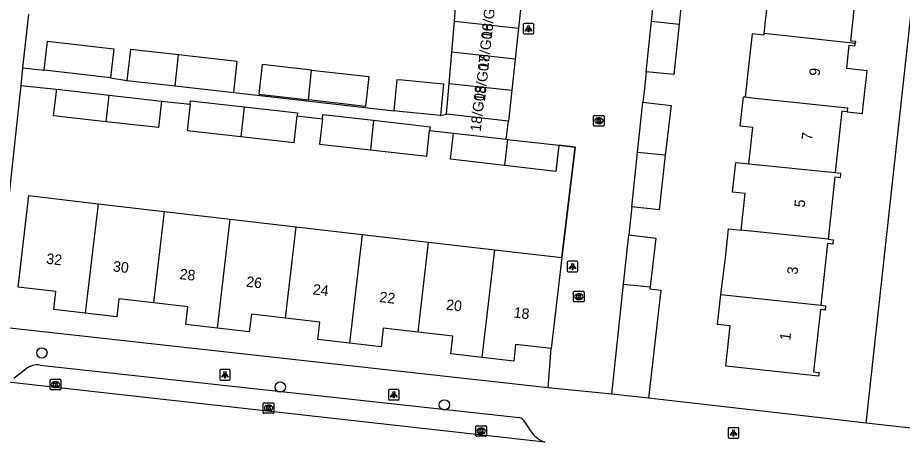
# Model space of a CAD drawing. Extents: x 162082 to 163393, y 388091 to 388632.
# Drawn here: x 162796.9 to 162880.7, y 388467.1 to 388507 of the extents above; entities that cross this region are included whole.
import ezdxf

# ---------------------------------------------------------------- set-up
doc = ezdxf.new("R2010")
doc.units = 0
for name, color, linetype in [('IMGEO_Boom', 7, 'Continuous'), ('IMGEO_Kolk', 7, 'Continuous'), ('IMGEO_Lichtpunt', 7, 'Continuous'), ('IMGEO_Muur', 7, 'Continuous'), ('IMGEO_Pand', 7, 'Continuous'), ('IMGEO_Pand_nummerreeks', 7, 'Continuous'), ('IMGEO_Rijbaan_lokaal_open', 7, 'Continuous'), ('IMGEO_Voetpad_open', 7, 'Continuous')]:
    doc.layers.add(name, color=color, linetype=linetype)

msp = doc.modelspace()

# ---------------------------------------------------------------- linework, layer by layer
at = {"layer": 'IMGEO_Boom'}
for centre in [(162799.158, 388475.206), (162821.744, 388471.972), (162837.288, 388470.28)]:
    msp.add_circle(centre, 0.489, dxfattribs=at)
at = {"layer": 'IMGEO_Kolk'}
for p, q in [((162851.427, 388496.794), (162851.427, 388497.646)), ((162851.502, 388497.72), (162852.354, 388497.72)), ((162851.915, 388497.5), (162851.94, 388497.5)), ((162852.428, 388497.646), (162852.428, 388496.794)), ((162852.354, 388496.72), (162851.502, 388496.72)), ((162851.938, 388496.94), (162851.913, 388496.94)), ((162849.529, 388480.126), (162849.529, 388480.978)), ((162849.604, 388481.052), (162850.456, 388481.052)), ((162850.017, 388480.832), (162850.042, 388480.832)), ((162850.53, 388480.978), (162850.53, 388480.126)), ((162850.456, 388480.052), (162849.604, 388480.052)), ((162850.04, 388480.272), (162850.015, 388480.272)), ((162799.949, 388471.78), (162799.949, 388472.632)), ((162800.024, 388472.706), (162800.876, 388472.706)), ((162800.437, 388472.486), (162800.462, 388472.486)), ((162800.95, 388472.632), (162800.95, 388471.78)), ((162800.876, 388471.706), (162800.024, 388471.706)), ((162800.46, 388471.926), (162800.435, 388471.926)), ((162820.135, 388469.555), (162820.135, 388470.407)), ((162820.21, 388470.481), (162821.062, 388470.481)), ((162821.136, 388470.407), (162821.136, 388469.555)), ((162820.646, 388469.701), (162820.621, 388469.701)), ((162820.623, 388470.261), (162820.648, 388470.261)), ((162821.062, 388469.481), (162820.21, 388469.481)), ((162840.273, 388467.376), (162840.273, 388468.228)), ((162840.348, 388468.302), (162841.2, 388468.302)), ((162840.761, 388468.082), (162840.786, 388468.082)), ((162841.274, 388468.228), (162841.274, 388467.376)), ((162841.2, 388467.302), (162840.348, 388467.302)), ((162840.784, 388467.522), (162840.759, 388467.522))]:
    msp.add_line(p, q, dxfattribs=at)
for points in [[(162851.427, 388496.794), (162851.427, 388497.646)], [(162851.502, 388497.72), (162852.354, 388497.72)], [(162851.748, 388497.42), (162851.871, 388497.42), (162851.871, 388497.269), (162852.001, 388497.42), (162852.165, 388497.42), (162852.019, 388497.269), (162852.172, 388497.02), (162852.02, 388497.02), (162851.935, 388497.184), (162851.871, 388497.117), (162851.871, 388497.02), (162851.748, 388497.02), (162851.748, 388497.42)], [(162852.428, 388497.646), (162852.428, 388496.794)], [(162852.354, 388496.72), (162851.502, 388496.72)], [(162849.529, 388480.126), (162849.529, 388480.978)], [(162849.604, 388481.052), (162850.456, 388481.052)], [(162849.85, 388480.752), (162849.973, 388480.752), (162849.973, 388480.601), (162850.103, 388480.752), (162850.267, 388480.752), (162850.121, 388480.601), (162850.274, 388480.352), (162850.122, 388480.352), (162850.037, 388480.516), (162849.973, 388480.449), (162849.973, 388480.352), (162849.85, 388480.352), (162849.85, 388480.752)], [(162850.53, 388480.978), (162850.53, 388480.126)], [(162850.456, 388480.052), (162849.604, 388480.052)], [(162799.949, 388471.78), (162799.949, 388472.632)], [(162800.024, 388472.706), (162800.876, 388472.706)], [(162800.27, 388472.406), (162800.393, 388472.406), (162800.393, 388472.255), (162800.523, 388472.406), (162800.687, 388472.406), (162800.541, 388472.255), (162800.694, 388472.006), (162800.542, 388472.006), (162800.457, 388472.17), (162800.393, 388472.103), (162800.393, 388472.006), (162800.27, 388472.006), (162800.27, 388472.406)], [(162800.95, 388472.632), (162800.95, 388471.78)], [(162800.876, 388471.706), (162800.024, 388471.706)], [(162820.135, 388469.555), (162820.135, 388470.407)], [(162820.21, 388470.481), (162821.062, 388470.481)], [(162821.136, 388470.407), (162821.136, 388469.555)], [(162820.456, 388470.181), (162820.579, 388470.181), (162820.579, 388470.03), (162820.709, 388470.181), (162820.873, 388470.181), (162820.727, 388470.03), (162820.88, 388469.781), (162820.728, 388469.781), (162820.643, 388469.945), (162820.579, 388469.878), (162820.579, 388469.781), (162820.456, 388469.781), (162820.456, 388470.181)], [(162821.062, 388469.481), (162820.21, 388469.481)], [(162840.273, 388467.376), (162840.273, 388468.228)], [(162840.348, 388468.302), (162841.2, 388468.302)], [(162840.594, 388468.002), (162840.717, 388468.002), (162840.717, 388467.851), (162840.847, 388468.002), (162841.011, 388468.002), (162840.865, 388467.851), (162841.018, 388467.602), (162840.866, 388467.602), (162840.781, 388467.766), (162840.717, 388467.699), (162840.717, 388467.602), (162840.594, 388467.602), (162840.594, 388468.002)], [(162841.274, 388468.228), (162841.274, 388467.376)], [(162841.2, 388467.302), (162840.348, 388467.302)]]:
    msp.add_lwpolyline(points, dxfattribs=at)
for centre, start, end in [((162851.504, 388497.644), 91.55205, 178.44795), ((162851.504, 388497.644), 91.55205, 178.44795), ((162852.352, 388497.644), 1.55205, 88.44795), ((162852.352, 388497.644), 1.55205, 88.44795), ((162851.504, 388496.796), 181.55205, 268.44795), ((162851.504, 388496.796), 181.55205, 268.44795), ((162852.352, 388496.796), 271.55205, 358.44795), ((162852.352, 388496.796), 271.55205, 358.44795), ((162849.606, 388480.976), 91.55205, 178.44795), ((162849.606, 388480.976), 91.55205, 178.44795), ((162850.454, 388480.976), 1.55205, 88.44795), ((162850.454, 388480.976), 1.55205, 88.44795), ((162849.606, 388480.128), 181.55205, 268.44795), ((162849.606, 388480.128), 181.55205, 268.44795), ((162850.454, 388480.128), 271.55205, 358.44795), ((162850.454, 388480.128), 271.55205, 358.44795), ((162800.026, 388472.63), 91.55205, 178.44795), ((162800.026, 388472.63), 91.55205, 178.44795), ((162800.874, 388472.63), 1.55205, 88.44795), ((162800.874, 388472.63), 1.55205, 88.44795), ((162800.026, 388471.782), 181.55205, 268.44795), ((162800.026, 388471.782), 181.55205, 268.44795), ((162800.874, 388471.782), 271.55205, 358.44795), ((162800.874, 388471.782), 271.55205, 358.44795), ((162820.212, 388470.405), 91.55205, 178.44795), ((162820.212, 388470.405), 91.55205, 178.44795), ((162821.06, 388470.405), 1.55205, 88.44795), ((162821.06, 388470.405), 1.55205, 88.44795), ((162820.212, 388469.557), 181.55205, 268.44795), ((162820.212, 388469.557), 181.55205, 268.44795), ((162821.06, 388469.557), 271.55205, 358.44795), ((162821.06, 388469.557), 271.55205, 358.44795), ((162840.35, 388468.226), 91.55205, 178.44795), ((162840.35, 388468.226), 91.55205, 178.44795), ((162841.198, 388468.226), 1.55205, 88.44795), ((162841.198, 388468.226), 1.55205, 88.44795), ((162840.35, 388467.378), 181.55205, 268.44795), ((162840.35, 388467.378), 181.55205, 268.44795), ((162841.198, 388467.378), 271.55205, 358.44795), ((162841.198, 388467.378), 271.55205, 358.44795)]:
    msp.add_arc(centre, 0.0765, start, end, dxfattribs=at)
for centre, major_axis, ratio, start_param, end_param in [((162851.914, 388497.22), (-0.387, 0.002), 0.722429, 4.712389, 7.853982), ((162851.939, 388497.22), (-0.39, 0.002), 0.717154, 1.570796, 4.712389), ((162850.016, 388480.552), (-0.387, 0.002), 0.722429, 4.712389, 7.853982), ((162850.041, 388480.552), (-0.39, 0.002), 0.717154, 1.570796, 4.712389), ((162800.436, 388472.206), (-0.387, 0.002), 0.722429, 4.712389, 7.853982), ((162800.461, 388472.206), (-0.39, 0.002), 0.717154, 1.570796, 4.712389), ((162820.622, 388469.981), (-0.387, 0.002), 0.722429, 4.712389, 7.853982), ((162820.647, 388469.981), (-0.39, 0.002), 0.717154, 1.570796, 4.712389), ((162840.76, 388467.802), (-0.387, 0.002), 0.722429, 4.712389, 7.853982), ((162840.785, 388467.802), (-0.39, 0.002), 0.717154, 1.570796, 4.712389)]:
    msp.add_ellipse(centre, major_axis=major_axis, ratio=ratio, start_param=start_param, end_param=end_param, dxfattribs=at)
at = {"layer": 'IMGEO_Lichtpunt'}
for p, q in [((162845.658, 388506.451), (162844.85, 388506.451)), ((162845.658, 388506.451), (162844.85, 388506.451)), ((162844.756, 388506.356), (162844.756, 388505.549)), ((162844.756, 388506.356), (162844.756, 388505.549)), ((162845.752, 388505.549), (162845.752, 388506.356)), ((162845.752, 388505.549), (162845.752, 388506.356)), ((162844.85, 388505.455), (162845.658, 388505.455)), ((162844.85, 388505.455), (162845.658, 388505.455)), ((162848.937, 388483.799), (162848.937, 388482.992)), ((162848.937, 388483.799), (162848.937, 388482.992)), ((162849.839, 388483.894), (162849.031, 388483.894)), ((162849.839, 388483.894), (162849.031, 388483.894)), ((162849.933, 388482.992), (162849.933, 388483.799)), ((162849.933, 388482.992), (162849.933, 388483.799)), ((162849.031, 388482.898), (162849.839, 388482.898)), ((162849.031, 388482.898), (162849.839, 388482.898)), ((162816.009, 388473.533), (162816.009, 388472.726)), ((162816.009, 388473.533), (162816.009, 388472.726)), ((162816.911, 388473.628), (162816.103, 388473.628)), ((162816.911, 388473.628), (162816.103, 388473.628)), ((162817.005, 388472.726), (162817.005, 388473.533)), ((162817.005, 388472.726), (162817.005, 388473.533)), ((162816.103, 388472.632), (162816.911, 388472.632)), ((162816.103, 388472.632), (162816.911, 388472.632)), ((162832.01, 388471.645), (162832.01, 388470.838)), ((162832.01, 388471.645), (162832.01, 388470.838)), ((162832.912, 388471.74), (162832.104, 388471.74)), ((162832.912, 388471.74), (162832.104, 388471.74)), ((162833.006, 388470.838), (162833.006, 388471.645)), ((162833.006, 388470.838), (162833.006, 388471.645)), ((162832.104, 388470.744), (162832.912, 388470.744)), ((162832.104, 388470.744), (162832.912, 388470.744)), ((162864.177, 388468.022), (162864.177, 388467.215)), ((162864.177, 388468.022), (162864.177, 388467.215)), ((162865.079, 388468.117), (162864.271, 388468.117)), ((162865.079, 388468.117), (162864.271, 388468.117)), ((162865.173, 388467.215), (162865.173, 388468.022)), ((162865.173, 388467.215), (162865.173, 388468.022)), ((162864.271, 388467.121), (162865.079, 388467.121)), ((162864.271, 388467.121), (162865.079, 388467.121))]:
    msp.add_line(p, q, dxfattribs=at)
for points in [[(162845.13, 388506.02), (162845.169, 388505.992), (162844.981, 388505.73), (162844.943, 388505.757), (162845.13, 388506.02)], [(162845.232, 388505.972), (162845.279, 388505.972), (162845.279, 388505.65), (162845.232, 388505.65), (162845.232, 388505.972)], [(162845.342, 388505.992), (162845.38, 388506.019), (162845.567, 388505.757), (162845.528, 388505.729), (162845.342, 388505.992)], [(162849.311, 388483.463), (162849.35, 388483.435), (162849.162, 388483.173), (162849.124, 388483.2), (162849.311, 388483.463)], [(162849.413, 388483.415), (162849.46, 388483.415), (162849.46, 388483.093), (162849.413, 388483.093), (162849.413, 388483.415)], [(162849.523, 388483.435), (162849.561, 388483.462), (162849.748, 388483.2), (162849.709, 388483.172), (162849.523, 388483.435)], [(162816.383, 388473.197), (162816.422, 388473.169), (162816.234, 388472.907), (162816.196, 388472.934), (162816.383, 388473.197)], [(162816.485, 388473.149), (162816.532, 388473.149), (162816.532, 388472.827), (162816.485, 388472.827), (162816.485, 388473.149)], [(162816.595, 388473.169), (162816.633, 388473.196), (162816.82, 388472.934), (162816.781, 388472.906), (162816.595, 388473.169)], [(162832.384, 388471.309), (162832.423, 388471.281), (162832.235, 388471.019), (162832.197, 388471.046), (162832.384, 388471.309)], [(162832.486, 388471.261), (162832.533, 388471.261), (162832.533, 388470.939), (162832.486, 388470.939), (162832.486, 388471.261)], [(162832.596, 388471.281), (162832.634, 388471.308), (162832.821, 388471.046), (162832.782, 388471.018), (162832.596, 388471.281)], [(162864.551, 388467.686), (162864.59, 388467.658), (162864.402, 388467.396), (162864.364, 388467.423), (162864.551, 388467.686)], [(162864.653, 388467.638), (162864.7, 388467.638), (162864.7, 388467.316), (162864.653, 388467.316), (162864.653, 388467.638)], [(162864.763, 388467.658), (162864.801, 388467.685), (162864.988, 388467.423), (162864.949, 388467.395), (162864.763, 388467.658)]]:
    msp.add_lwpolyline(points, dxfattribs=at)
for centre in [(162845.255, 388506.154), (162849.436, 388483.597), (162816.508, 388473.331), (162832.509, 388471.443), (162864.676, 388467.82)]:
    msp.add_circle(centre, 0.0994, dxfattribs=at)
for centre, start, end in [((162844.85, 388506.356), 90, 180), ((162844.85, 388506.356), 90, 180), ((162845.658, 388506.356), 0, 90), ((162845.658, 388506.356), 0, 90), ((162844.85, 388505.549), 180, 270), ((162844.85, 388505.549), 180, 270), ((162845.658, 388505.549), 270, 0), ((162845.658, 388505.549), 270, 360), ((162849.031, 388483.799), 90, 180), ((162849.031, 388483.799), 90, 180), ((162849.839, 388483.799), 0, 90), ((162849.839, 388483.799), 0, 90), ((162849.031, 388482.992), 180, 270), ((162849.031, 388482.992), 180, 270), ((162849.839, 388482.992), 270, 0), ((162849.839, 388482.992), 270, 360), ((162816.103, 388473.533), 90, 180), ((162816.103, 388473.533), 90, 180), ((162816.911, 388473.533), 0, 90), ((162816.911, 388473.533), 0, 90), ((162816.103, 388472.726), 180, 270), ((162816.103, 388472.726), 180, 270), ((162816.911, 388472.726), 270, 0), ((162816.911, 388472.726), 270, 360), ((162832.104, 388471.645), 90, 180), ((162832.104, 388471.645), 90, 180), ((162832.912, 388471.645), 0, 90), ((162832.912, 388471.645), 0, 90), ((162832.104, 388470.838), 180, 270), ((162832.104, 388470.838), 180, 270), ((162832.912, 388470.838), 270, 0), ((162832.912, 388470.838), 270, 360), ((162864.271, 388468.022), 90, 180), ((162864.271, 388468.022), 90, 180), ((162865.079, 388468.022), 0, 90), ((162865.079, 388468.022), 0, 90), ((162864.271, 388467.215), 180, 270), ((162864.271, 388467.215), 180, 270), ((162865.079, 388467.215), 270, 0), ((162865.079, 388467.215), 270, 360)]:
    msp.add_arc(centre, 0.0946, start, end, dxfattribs=at)
at = {"layer": 'IMGEO_Muur'}
for points in [[(162848.127, 388494.898), (162849.684, 388494.705), (162848.412, 388484.25)], [(162871.805, 388469.165), (162856.628, 388470.904)]]:
    msp.add_lwpolyline(points, dxfattribs=at)
at = {"layer": 'IMGEO_Pand'}
for points in [[(162856.906, 388506.675), (162857.44, 388511.746)], [(162857.44, 388511.746), (162860.052, 388511.471), (162859.516, 388506.387)], [(162867.576, 388505.496), (162867.939, 388508.715), (162866.707, 388508.854), (162867.026, 388511.676), (162868.235, 388511.54), (162868.267, 388511.82)], [(162876.875, 388510.868), (162876.853, 388510.662), (162876.393, 388510.712), (162875.758, 388504.817), (162876.231, 388504.766), (162876.207, 388504.542)], [(162844.636, 388508.948), (162844.315, 388506.003)], [(162838.238, 388506.665), (162838.42, 388508.826)], [(162837.989, 388503.713), (162838.238, 388506.665)], [(162838.238, 388506.665), (162844.315, 388506.003)], [(162856.4, 388501.872), (162856.906, 388506.675)], [(162856.906, 388506.675), (162859.516, 388506.387)], [(162844.315, 388506.003), (162843.994, 388503.059)], [(162859.516, 388506.387), (162859.012, 388501.597), (162856.4, 388501.872)], [(162799.366, 388502.031), (162799.683, 388504.765), (162805.988, 388504.033), (162805.671, 388501.299)], [(162867.576, 388505.496), (162867.558, 388505.334), (162866.454, 388505.459), (162866.137, 388502.646), (162865.78, 388499.476)], [(162876.207, 388504.542), (162867.576, 388505.496)], [(162812.105, 388503.473), (162807.545, 388503.992), (162807.207, 388501.051)], [(162875.447, 388498.07), (162876.903, 388497.915), (162876.945, 388498.307), (162877.337, 388501.954), (162875.402, 388502.164), (162875.44, 388502.513), (162875.643, 388504.381), (162876.184, 388504.322), (162876.207, 388504.542)], [(162811.789, 388500.525), (162812.105, 388503.473)], [(162817.333, 388499.89), (162817.67, 388502.835), (162812.105, 388503.473)], [(162837.74, 388500.761), (162837.989, 388503.713)], [(162843.994, 388503.059), (162837.989, 388503.713)], [(162843.994, 388503.059), (162843.674, 388500.114)], [(162824.715, 388502.031), (162820.037, 388502.564), (162819.716, 388499.741), (162824.413, 388499.206)], [(162805.671, 388501.299), (162799.366, 388502.031)], [(162824.715, 388502.031), (162830.143, 388501.412), (162829.821, 388498.589), (162824.413, 388499.206)], [(162824.413, 388499.206), (162824.715, 388502.031)], [(162807.207, 388501.051), (162811.789, 388500.525)], [(162832.524, 388498.15), (162832.81, 388501.144), (162833.335, 388501.094), (162837.21, 388500.723), (162836.924, 388497.73)], [(162837.494, 388497.844), (162837.74, 388500.761)], [(162837.74, 388500.761), (162843.674, 388500.114)], [(162805.24, 388497.136), (162800.27, 388497.699), (162800.531, 388500), (162800.556, 388500.219)], [(162800.556, 388500.219), (162802.489, 388500), (162805.525, 388499.656)], [(162811.789, 388500.525), (162817.333, 388499.89)], [(162843.674, 388500.114), (162843.353, 388497.17)], [(162805.24, 388497.136), (162805.525, 388499.656)], [(162810.493, 388499.093), (162810.208, 388496.573), (162805.24, 388497.136)], [(162805.525, 388499.656), (162810.493, 388499.093)], [(162813.208, 388498.794), (162813.246, 388499.126), (162818.325, 388498.545)], [(162855.594, 388494.214), (162856.096, 388498.983)], [(162856.096, 388498.983), (162858.763, 388498.676), (162858.219, 388493.947)], [(162866.144, 388493.142), (162866.517, 388496.587), (162865.312, 388496.718), (162865.612, 388499.494), (162865.78, 388499.476)], [(162865.78, 388499.476), (162866.742, 388499.371), (162875.489, 388498.464), (162875.447, 388498.07)], [(162813.208, 388498.794), (162812.924, 388496.314), (162818.003, 388495.732)], [(162818.325, 388498.545), (162818.003, 388495.732)], [(162818.325, 388498.545), (162823.386, 388497.965), (162823.353, 388497.676)], [(162836.924, 388497.73), (162833.049, 388498.1), (162832.524, 388498.15)], [(162875.447, 388498.07), (162874.952, 388498.124), (162874.322, 388492.311)], [(162818.003, 388495.732), (162823.064, 388495.153), (162823.353, 388497.676)], [(162825.739, 388497.413), (162825.465, 388495.014), (162830.306, 388494.46)], [(162825.739, 388497.413), (162825.786, 388497.82), (162830.588, 388497.27)], [(162830.588, 388497.27), (162830.306, 388494.46)], [(162830.588, 388497.27), (162835.934, 388496.658), (162835.892, 388496.295)], [(162843.353, 388497.17), (162837.494, 388497.844)], [(162830.306, 388494.46), (162835.613, 388493.853), (162835.892, 388496.295)], [(162842.991, 388492.978), (162837.865, 388493.568), (162838.15, 388496.046)], [(162838.15, 388496.046), (162843.137, 388495.472)], [(162843.279, 388495.456), (162842.991, 388492.978)], [(162848.127, 388494.898), (162847.842, 388492.42), (162842.991, 388492.978)], [(162843.137, 388495.472), (162843.279, 388495.456)], [(162843.279, 388495.456), (162848.127, 388494.898)], [(162855.052, 388489.067), (162855.594, 388494.214)], [(162858.219, 388493.947), (162857.624, 388488.771), (162855.052, 388489.067)], [(162858.219, 388493.947), (162855.594, 388494.214)], [(162865.396, 388486.846), (162865.772, 388490.32), (162864.595, 388490.447), (162864.902, 388493.277), (162866.144, 388493.142)], [(162866.144, 388493.142), (162874.322, 388492.311)], [(162874.322, 388492.311), (162874.824, 388492.257), (162874.776, 388491.816), (162874.28, 388491.87), (162873.642, 388485.983)], [(162803.268, 388478.966), (162800.282, 388479.313), (162800.481, 388481.025), (162796.915, 388481.44), (162797.926, 388490.123), (162804.478, 388489.361)], [(162804.478, 388489.361), (162803.268, 388478.966)], [(162804.478, 388489.361), (162810.738, 388488.633)], [(162810.738, 388488.633), (162809.728, 388479.957)], [(162810.738, 388488.633), (162817.013, 388487.903)], [(162815.808, 388477.544), (162817.013, 388487.903)], [(162817.013, 388487.903), (162823.263, 388487.176)], [(162822.255, 388478.513), (162823.263, 388487.176)], [(162823.263, 388487.176), (162829.506, 388486.449)], [(162829.506, 388486.449), (162828.305, 388476.131)], [(162829.506, 388486.449), (162835.79, 388485.718)], [(162854.267, 388481.736), (162854.77, 388486.392)], [(162854.77, 388486.392), (162857.316, 388486.099), (162856.782, 388481.466)], [(162863.466, 388480.749), (162863.921, 388484.234), (162864.218, 388486.974), (162865.396, 388486.846)], [(162873.642, 388485.983), (162865.396, 388486.846)], [(162834.795, 388477.17), (162835.79, 388485.718)], [(162835.79, 388485.718), (162842.061, 388484.989)], [(162873.642, 388485.983), (162874.128, 388485.93), (162874.083, 388485.519), (162873.578, 388485.573), (162872.945, 388479.729)], [(162840.872, 388474.773), (162842.061, 388484.989)], [(162842.061, 388484.989), (162848.412, 388484.25)], [(162848.412, 388484.25), (162847.408, 388475.618)], [(162853.139, 388471.305), (162854.267, 388481.736)], [(162854.267, 388481.736), (162856.782, 388481.466)], [(162856.782, 388481.466), (162856.76, 388481.272), (162857.808, 388481.152), (162856.628, 388470.904)], [(162872.945, 388479.729), (162873.406, 388479.676), (162873.365, 388479.263), (162872.905, 388479.313), (162872.266, 388473.418), (162872.783, 388473.362), (162872.744, 388472.997), (162863.958, 388473.949), (162864.373, 388477.783), (162863.158, 388477.914), (162863.466, 388480.749)], [(162863.466, 388480.749), (162872.945, 388479.729)], [(162809.728, 388479.957), (162806.456, 388480.338), (162806.256, 388478.618), (162803.268, 388478.966)], [(162815.808, 388477.544), (162812.803, 388477.894), (162812.998, 388479.577), (162809.728, 388479.957)], [(162822.255, 388478.513), (162819.006, 388478.891), (162818.808, 388477.195), (162815.808, 388477.544)], [(162828.305, 388476.131), (162825.311, 388476.479), (162825.504, 388478.135), (162822.255, 388478.513)], [(162834.795, 388477.17), (162831.507, 388477.552), (162831.301, 388475.782), (162828.305, 388476.131)], [(162840.872, 388474.773), (162837.892, 388475.12), (162838.086, 388476.787), (162834.795, 388477.17)], [(162847.408, 388475.618), (162844.038, 388476.01), (162843.854, 388474.426), (162840.872, 388474.773)], [(162856.628, 388470.904), (162853.139, 388471.305)]]:
    msp.add_lwpolyline(points, dxfattribs=at)
at = {"layer": 'IMGEO_Rijbaan_lokaal_open'}
for points in [[(162877.252, 388468.541), (162880.7, 388500), (162885.731, 388545.91)], [(162797.884, 388507.321), (162797.333, 388502.233)], [(162797.333, 388502.233), (162797.153, 388500.577)], [(162856.4, 388501.872), (162856.203, 388500), (162856.096, 388498.983)], [(162797.153, 388500.577), (162797.091, 388500), (162794.676, 388477.705)], [(162843.137, 388495.472), (162843.353, 388497.17)], [(162848.412, 388484.25), (162849.684, 388494.705), (162848.127, 388494.898)], [(162855.052, 388489.067), (162854.77, 388486.392)], [(162847.118, 388471.904), (162847.408, 388475.618)], [(162846.818, 388466.733), (162795.687, 388472.482)], [(162853.139, 388471.305), (162847.118, 388471.904)], [(162883.202, 388467.882), (162877.252, 388468.541)]]:
    msp.add_lwpolyline(points, dxfattribs=at)
at = {"layer": 'IMGEO_Voetpad_open'}
for points in [[(162797.333, 388502.233), (162799.366, 388502.031)], [(162797.153, 388500.577), (162800.556, 388500.219)], [(162805.671, 388501.299), (162807.207, 388501.051)], [(162817.333, 388499.89), (162832.524, 388498.15)], [(162810.493, 388499.093), (162813.208, 388498.794)], [(162823.353, 388497.676), (162825.739, 388497.413)], [(162836.924, 388497.73), (162837.494, 388497.844)], [(162835.892, 388496.295), (162838.15, 388496.046)], [(162847.118, 388471.904), (162794.676, 388477.705)], [(162799.01, 388474.057), (162844.368, 388469.076)], [(162796.513, 388472.804), (162797.654, 388473.697)], [(162877.252, 388468.541), (162871.805, 388469.165), (162856.628, 388470.904)], [(162844.921, 388468.652), (162845.43, 388467.837)]]:
    msp.add_lwpolyline(points, dxfattribs=at)
for centre, radius, start, end in [((162798.738, 388472.349), 1.73, 80.94404, 128.79253), ((162844.195, 388468.278), 0.816, 27.25834, 77.78495), ((162847.782, 388469.37), 2.807, 213.08925, 249.91404)]:
    msp.add_arc(centre, radius, start, end, dxfattribs=at)

# ---------------------------------------------------------------- texts
at = {"layer": 'IMGEO_Pand_nummerreeks'}
for s, rotation, p in [('18/G05', 83.70605, (162841.759, 388504.948)), ('18/G06', 83.70605, (162841.442, 388502.017)), ('18/G07', 83.70605, (162841.125, 388499.007)), ('9', 83.68049, (162872.833, 388501.43)), ('18/G08', 83.70605, (162840.729, 388496.159)), ('7', 83.79508, (162872.114, 388495.334)), ('5', 83.79526, (162871.422, 388488.967)), ('32', 353.42266, (162799.536, 388483.675)), ('30', 353.42266, (162805.854, 388482.946)), ('28', 353.42266, (162812.165, 388482.219)), ('3', 83.79526, (162870.729, 388482.601)), ('26', 353.42266, (162818.474, 388481.491)), ('24', 353.42266, (162824.785, 388480.763)), ('22', 353.42266, (162831.094, 388480.036)), ('20', 353.42266, (162837.412, 388479.308)), ('18', 353.42266, (162843.813, 388478.57)), ('1', 83.79526, (162870.049, 388476.348))]:
    msp.add_text(s, height=1, rotation=rotation, dxfattribs=at).set_placement(p)

doc.saveas('drawing.dxf')
